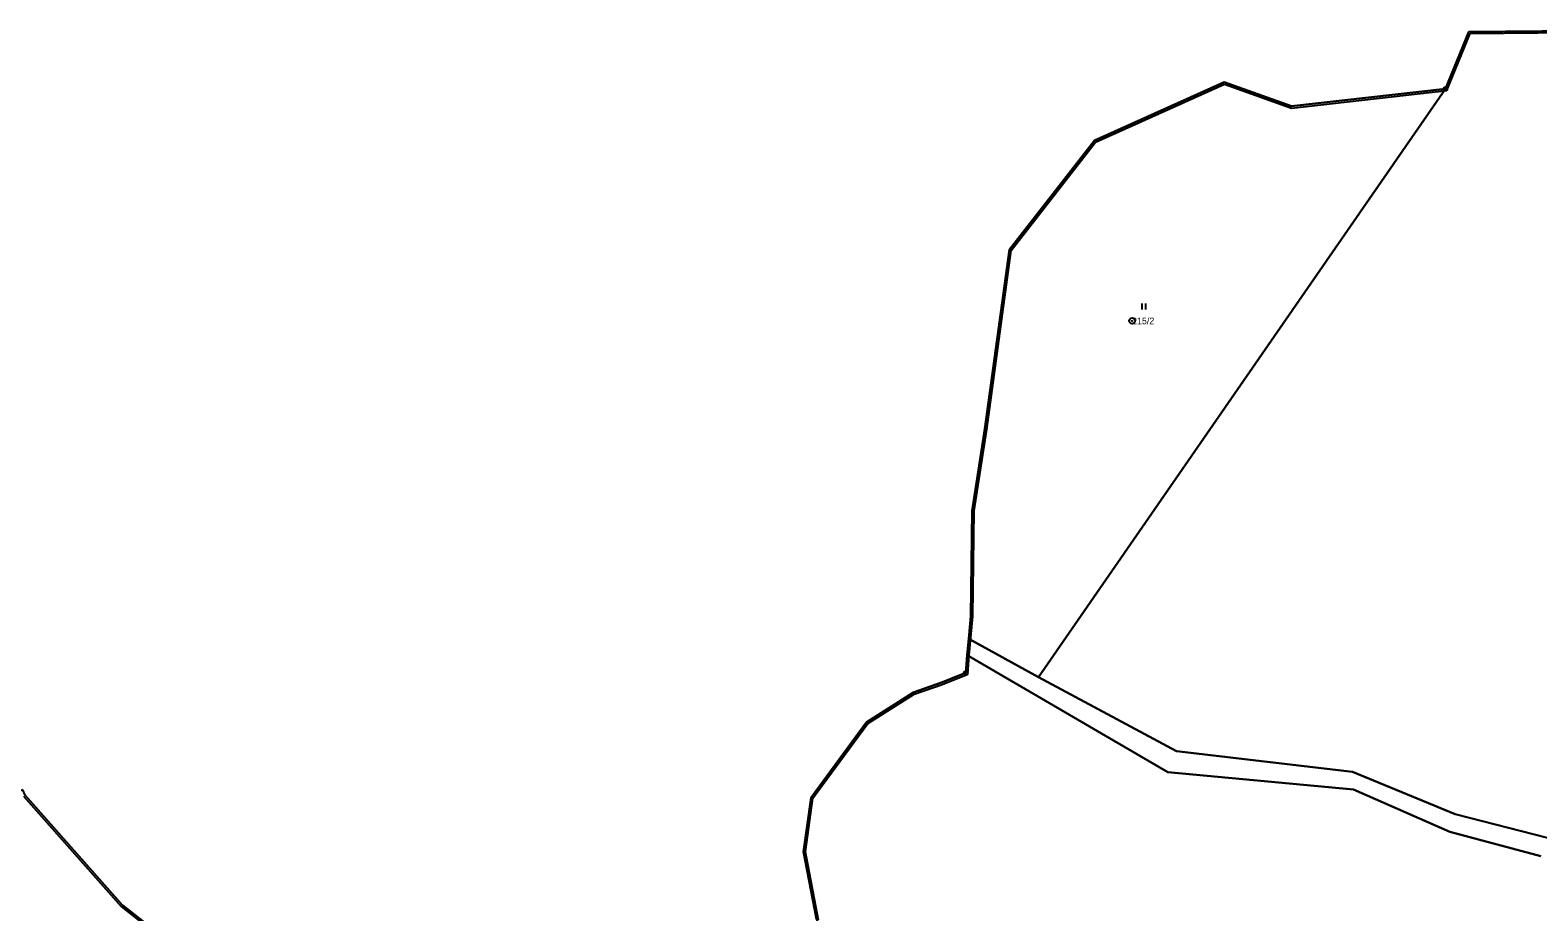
# Model space of a CAD drawing. Extents: x -652854 to -650068, y -1097661 to -1095417.
# Drawn here: x -651941.1 to -651554.5, y -1096107.3 to -1095881.3 of the extents above; entities that cross this region are included whole.
import ezdxf

# ---------------------------------------------------------------- set-up
doc = ezdxf.new("R2010")
doc.units = 0
for name, color, linetype in [('Definiční body parcel', 7, 'Continuous'), ('Geodetické body', 7, 'Continuous'), ('Hranice obcí', 7, 'Continuous'), ('Hranice parcel', 7, 'Continuous'), ('Obvody jako plochy', 7, 'Continuous'), ('Ostatní hranice', 7, 'Continuous'), ('Parcelní čísla', 7, 'Continuous'), ('Značky kultur', 7, 'Continuous')]:
    doc.layers.add(name, color=color, linetype=linetype)

msp = doc.modelspace()

# ---------------------------------------------------------------- linework, layer by layer
at = {"layer": 'Definiční body parcel'}
for radius in [0.75, 0.0327]:
    msp.add_circle((-651658.56, -1095955.83), radius, dxfattribs=at)
at = {"layer": 'Geodetické body'}
for centre, radius in [((-651578.18, -1095896.33), 0.5), ((-651578.18, -1095896.33), 0.001), ((-651701.19, -1096046.05), 0.5), ((-651701.19, -1096046.05), 0.001)]:
    msp.add_circle(centre, radius, dxfattribs=at)
at = {"layer": 'Hranice obcí'}
for p, q in [((-651578.18, -1095896.33), (-651572.18, -1095881.74)), ((-651572.18, -1095881.74), (-651525.28, -1095881.3)), ((-651668.21, -1095909.59), (-651634.91, -1095894.61)), ((-651634.91, -1095894.61), (-651617.69, -1095900.77)), ((-651617.69, -1095900.77), (-651578.18, -1095896.33)), ((-651690.02, -1095937.53), (-651668.21, -1095909.59)), ((-651696.34, -1095983.53), (-651690.02, -1095937.53)), ((-651699.56, -1096004.51), (-651696.34, -1095983.53)), ((-651699.94, -1096031.47), (-651699.56, -1096004.51)), ((-651700.45, -1096037.29), (-651699.94, -1096031.47)), ((-651700.81, -1096041.54), (-651700.45, -1096037.29)), ((-651701.19, -1096046.05), (-651700.81, -1096041.54)), ((-651707.42, -1096048.55), (-651701.19, -1096046.05)), ((-651726.63, -1096058.67), (-651714.68, -1096051.04)), ((-651714.68, -1096051.04), (-651707.42, -1096048.55)), ((-651740.88, -1096077.97), (-651726.63, -1096058.67)), ((-651942.4, -1096077.39), (-651917.43, -1096105.58)), ((-651742.82, -1096091.89), (-651740.88, -1096077.97)), ((-651739.5, -1096109.16), (-651742.82, -1096091.89)), ((-651917.43, -1096105.58), (-651909.94, -1096111.5))]:
    msp.add_line(p, q, dxfattribs=at)
at = {"layer": 'Hranice parcel'}
for p, q in [((-651682.58, -1096047.12), (-651578.18, -1095896.33)), ((-651700.45, -1096037.29), (-651682.58, -1096047.12)), ((-651700.81, -1096041.54), (-651649.43, -1096071.53)), ((-651682.58, -1096047.12), (-651647.14, -1096066.13)), ((-651647.14, -1096066.13), (-651602.07, -1096071.45)), ((-651649.43, -1096071.53), (-651601.75, -1096075.97)), ((-651602.07, -1096071.45), (-651575.74, -1096082.25)), ((-651601.75, -1096075.97), (-651577.07, -1096086.78)), ((-651575.74, -1096082.25), (-651552.06, -1096088.31)), ((-651577.07, -1096086.78), (-651553.76, -1096093.05))]:
    msp.add_line(p, q, dxfattribs=at)
at = {"layer": 'Obvody jako plochy'}
for points in [[(-651525.28, -1095881.3), (-651572.18, -1095881.74), (-651578.18, -1095896.33), (-651682.58, -1096047.12), (-651647.14, -1096066.13), (-651602.07, -1096071.45), (-651575.74, -1096082.25), (-651552.06, -1096088.31), (-651477.04, -1096092.34), (-651460.64, -1096087.01), (-651422.98, -1096031.89), (-651426.15, -1096034.01), (-651387.28, -1095973.31), (-651402.78, -1095967.62), (-651396.83, -1095949.66), (-651458.6, -1095922.89), (-651490.62, -1095889.58), (-651493.9, -1095890.5), (-651505.92, -1095889.03)], [(-651700.45, -1096037.29), (-651682.58, -1096047.12), (-651578.18, -1095896.33), (-651617.69, -1095900.77), (-651634.91, -1095894.61), (-651668.21, -1095909.59), (-651690.02, -1095937.53), (-651696.34, -1095983.53), (-651699.56, -1096004.51), (-651699.94, -1096031.47)], [(-651943.06, -1096076), (-652047.62, -1096116.05), (-652028.17, -1096124.39), (-652010.08, -1096146.47), (-651982.15, -1096156.91), (-651941.55, -1096176.41), (-651940.73, -1096194.74), (-651858.99, -1096128.33), (-651909.94, -1096111.5), (-651917.43, -1096105.58), (-651942.4, -1096077.39)]]:
    msp.add_lwpolyline(points, close=True, dxfattribs=at)
for points in [[(-651552.06, -1096088.31), (-651575.74, -1096082.25), (-651602.07, -1096071.45), (-651647.14, -1096066.13), (-651682.58, -1096047.12), (-651700.45, -1096037.29), (-651700.81, -1096041.54), (-651649.43, -1096071.53), (-651601.75, -1096075.97), (-651577.07, -1096086.78), (-651553.76, -1096093.05)], [(-651553.76, -1096093.05), (-651577.07, -1096086.78), (-651601.75, -1096075.97), (-651649.43, -1096071.53), (-651700.81, -1096041.54), (-651701.19, -1096046.05), (-651707.42, -1096048.55), (-651714.68, -1096051.04), (-651726.63, -1096058.67), (-651740.88, -1096077.97), (-651742.82, -1096091.89), (-651739.5, -1096109.16), (-651728.47, -1096136.15), (-651690.95, -1096204.28), (-651683.01, -1096251.95), (-651672.67, -1096287.69), (-651664.09, -1096349.66), (-651661.63, -1096368.34), (-651651.15, -1096359.41), (-651600.66, -1096402.57), (-651555.25, -1096501.03)]]:
    msp.add_lwpolyline(points, dxfattribs=at)
at = {"layer": 'Ostatní hranice'}
for p, q in [((-651571.86, -1095882.13), (-651525.43, -1095881.79)), ((-651577.85, -1095896.78), (-651571.86, -1095882.13)), ((-651667.9, -1095909.99), (-651634.9, -1095895.12)), ((-651634.9, -1095895.12), (-651617.71, -1095901.28)), ((-651617.71, -1095901.28), (-651577.85, -1095896.78)), ((-651689.57, -1095937.77), (-651667.9, -1095909.99)), ((-651695.84, -1095983.62), (-651689.57, -1095937.77)), ((-651699.05, -1096004.54), (-651695.84, -1095983.62)), ((-651699.44, -1096031.47), (-651699.05, -1096004.54)), ((-651700.3, -1096041.55), (-651699.44, -1096031.47)), ((-651700.72, -1096046.39), (-651700.3, -1096041.55)), ((-651707.25, -1096049.03), (-651700.72, -1096046.39)), ((-651726.29, -1096059.05), (-651714.46, -1096051.49)), ((-651714.46, -1096051.49), (-651707.25, -1096049.03)), ((-651740.42, -1096078.17), (-651726.29, -1096059.05)), ((-651942.82, -1096077.69), (-651917.8, -1096105.94)), ((-651742.32, -1096091.88), (-651740.42, -1096078.17)), ((-651738.94, -1096109.47), (-651742.32, -1096091.88)), ((-651917.8, -1096105.94), (-651910.14, -1096111.97))]:
    msp.add_line(p, q, dxfattribs=at)
at = {"layer": 'Značky kultur'}
for p, q in [((-651656.087, -1095951.395), (-651656.087, -1095952.895)), ((-651655.065, -1095952.895), (-651655.065, -1095951.395))]:
    msp.add_line(p, q, dxfattribs=at)

# ---------------------------------------------------------------- texts
at = {"layer": 'Parcelní čísla'}
msp.add_text('215/2', height=1.7, dxfattribs=at).set_placement((-651658.56, -1095956.68))

doc.saveas('drawing.dxf')
